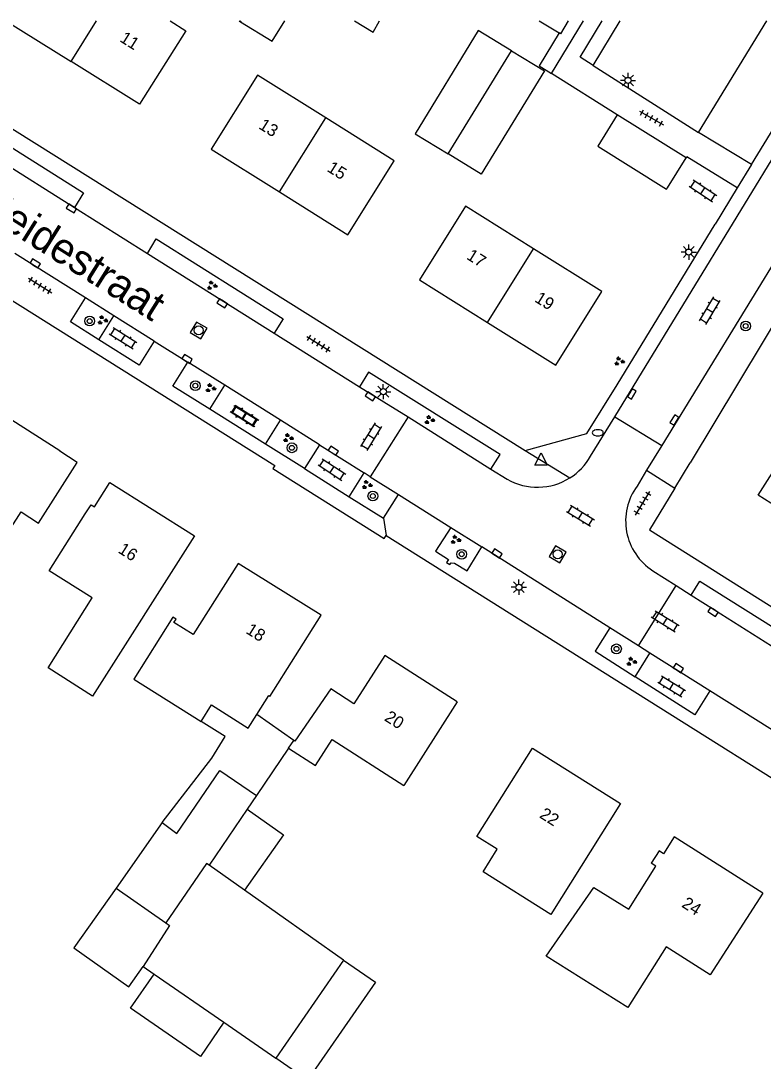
# Model space of a CAD drawing. Extents: x 136000 to 141000, y 400494 to 402006.
# Drawn here: x 137851 to 137911.7, y 401914.9 to 402000 of the extents above; entities that cross this region are included whole.
import ezdxf

# ---------------------------------------------------------------- set-up
doc = ezdxf.new("R2010")
doc.units = 0
for name, color, linetype in [('gg-afsc-erfafscheiding', 7, 'Continuous'), ('gg-anno-huisnummerreeks BGT', 7, 'Continuous'), ('gg-anno-openbare ruimte label', 7, 'Continuous'), ('gg-bbg-bijgebouw', 7, 'Continuous'), ('gg-bbg-gedigitaliseerde bebouwing', 7, 'Continuous'), ('gg-bbg-gedigitaliseerde bijgebouw', 7, 'Continuous'), ('gg-bbg-hoofdgebouw', 7, 'Continuous'), ('gg-bbg-luifel en loopbrug', 7, 'Continuous'), ('gg-bbg-tussenscheiding', 7, 'Continuous'), ('gg-knt-verharding', 7, 'Continuous'), ('gg-knt-verharding nz', 7, 'Continuous'), ('gt-grn-groengrens', 7, 'Continuous'), ('gt-grn-weggrens', 7, 'Continuous'), ('gt-symb-boom', 7, 'Continuous'), ('gt-symb-brandkraan', 7, 'Continuous'), ('gt-symb-groenvak', 7, 'Continuous'), ('gt-symb-klinker verharding', 7, 'Continuous'), ('gt-symb-kolk', 7, 'Continuous'), ('gt-symb-lichtmast', 7, 'Continuous'), ('gt-symb-rioolschacht', 7, 'Continuous'), ('gt-symb-tegel verharding', 7, 'Continuous'), ('gt-symb-waterafsluiter', 7, 'Continuous')]:
    doc.layers.add(name, color=color, linetype=linetype)

# ---------------------------------------------------------------- blocks, each defined once
blk = doc.blocks.new('gt0-KOLK')
at = {"layer": 'gt-symb-kolk'}
blk.add_lwpolyline([(0, 0), (0.375, 0), (0.375, 0.4), (-0.375, 0.4), (-0.375, 0), (0, 0)], dxfattribs=at)
blk = doc.blocks.new('gt0-BOOM')
at = {"layer": 'gt-symb-boom'}
for radius in [0.4, 0.2]:
    blk.add_circle((0, 0), radius, dxfattribs=at)
blk = doc.blocks.new('gt0-KL1')
at = {"layer": 'gt-symb-klinker verharding'}
for p, q in [((-1.15, 0.3), (1.15, 0.3)), ((-1, -0.3), (-1, 0.3)), ((-0.5, 0.3), (-0.5, 0.45)), ((0, -0.3), (0, 0.3)), ((0.5, 0.3), (0.5, 0.45)), ((1, -0.3), (1, 0.3)), ((-1.15, -0.3), (1.15, -0.3)), ((-0.5, -0.45), (-0.5, -0.3)), ((0.5, -0.45), (0.5, -0.3))]:
    blk.add_line(p, q, dxfattribs=at)
blk = doc.blocks.new('gt0-LMAST')
at = {"layer": 'gt-symb-lichtmast'}
for p, q in [((-0.182, 0.173), (-0.447, 0.438)), ((-0.005, 0.246), (-0.005, 0.621)), ((0.172, 0.173), (0.437, 0.438)), ((-0.255, -0.004), (-0.63, -0.004)), ((-0.182, -0.181), (-0.447, -0.446)), ((-0.005, -0.254), (-0.005, -0.629)), ((0.437, -0.446), (0.172, -0.181)), ((0.245, -0.004), (0.62, -0.004))]:
    blk.add_line(p, q, dxfattribs=at)
blk.add_circle((-0.005, -0.004), 0.25, dxfattribs=at)
blk = doc.blocks.new('gt0-GRVAK')
at = {"layer": 'gt-symb-groenvak'}
for p, q in [((-0.11, 0.189), (-0.228, 0.24)), ((-0.182, 0.153), (0.088, 0.153)), ((-0.091, 0.211), (-0.156, 0.322)), ((-0.047, 0.214), (-0.047, 0.393)), ((-0.004, 0.211), (0.061, 0.322)), ((0.015, 0.189), (0.133, 0.24)), ((0.262, -0.052), (0.197, 0.059)), ((0.305, -0.049), (0.305, 0.13)), ((0.349, -0.052), (0.414, 0.059)), ((-0.245, -0.228), (-0.363, -0.177)), ((-0.318, -0.264), (-0.047, -0.264)), ((-0.226, -0.206), (-0.291, -0.095)), ((-0.183, -0.203), (-0.183, -0.024)), ((-0.139, -0.206), (-0.074, -0.095)), ((-0.12, -0.228), (-0.002, -0.177)), ((0.243, -0.074), (0.125, -0.023)), ((0.17, -0.11), (0.441, -0.11)), ((0.368, -0.074), (0.486, -0.023))]:
    blk.add_line(p, q, dxfattribs=at)
blk = doc.blocks.new('gt0-BR')
at = {"layer": 'gt-symb-brandkraan'}
for centre, radius, start, end in [((-0.244, 0), 0.206, 107.56694, 252.43307), ((0.599, -2.664), 3, 106.89205, 107.56694), ((0, -0.691), 0.938, 73.10799, 106.89205), ((-0.599, -2.664), 3, 72.43309, 73.10799), ((0.244, 0), 0.206, 287.56695, 72.43309), ((0.599, 2.664), 3, 252.43307, 253.10797), ((0, 0.691), 0.938, 253.10797, 286.89206), ((-0.599, 2.664), 3, 286.89206, 287.56695)]:
    blk.add_arc(centre, radius, start, end, dxfattribs=at)
blk = doc.blocks.new('gt0-TEG1')
at = {"layer": 'gt-symb-tegel verharding'}
for p, q in [((-1.125, 0), (1.125, 0)), ((-0.9, -0.25), (-0.9, 0.25)), ((-0.45, -0.25), (-0.45, 0.25)), ((0, -0.25), (0, 0.25)), ((0.45, -0.25), (0.45, 0.25)), ((0.9, -0.25), (0.9, 0.25))]:
    blk.add_line(p, q, dxfattribs=at)
blk = doc.blocks.new('gt0-WAFSL')
at = {"layer": 'gt-symb-waterafsluiter'}
for p, q in [((-0.5, -0.333), (0, 0.667)), ((0, 0.667), (0.5, -0.333)), ((0.5, -0.333), (-0.5, -0.333))]:
    blk.add_line(p, q, dxfattribs=at)
blk = doc.blocks.new('gt0-RS')
at = {"layer": 'gt-symb-rioolschacht'}
blk.add_lwpolyline([(-0.5, -0.5), (0.5, -0.5), (0.5, 0.5), (-0.5, 0.5)], close=True, dxfattribs=at)
blk.add_circle((0, 0), 0.375, dxfattribs=at)

msp = doc.modelspace()

# ---------------------------------------------------------------- linework, layer by layer
at = {"layer": 'gg-afsc-erfafscheiding'}
msp.add_line((137899.8, 401992.32), (137894.406, 401995.692), dxfattribs=at)
msp.add_lwpolyline([(137895.037, 401999.01), (137893.405, 401996.317), (137894.406, 401995.692)], dxfattribs=at)
at = {"layer": 'gg-bbg-bijgebouw'}
for p, q in [((137868.861, 402000), (137868.976, 401999.929)), ((137868.976, 401999.929), (137871.579, 401998.328)), ((137905.43, 401988.8), (137899.8, 401992.32)), ((137903.901, 401986.354), (137905.43, 401988.8))]:
    msp.add_line(p, q, dxfattribs=at)
msp.add_lwpolyline([(137899.8, 401992.32), (137898.2, 401989.76), (137903.83, 401986.24), (137903.901, 401986.354)], dxfattribs=at)
at = {"layer": 'gg-bbg-gedigitaliseerde bebouwing'}
for p, q in [((137893.407, 402000), (137895.037, 401999.01)), ((137875.945, 401992.057), (137870.361, 401995.543)), ((137881.548, 401988.559), (137875.945, 401992.057)), ((137898.53, 401977.86), (137892.956, 401981.344)), ((137872.916, 401940.524), (137873.352, 401941.15))]:
    msp.add_line(p, q, dxfattribs=at)
for points in [[(137892.956, 401981.344), (137887.373, 401984.834), (137883.61, 401978.81)], [(137865.21, 401957.89), (137856.862, 401944.791), (137853.232, 401947.088), (137856.848, 401952.807), (137853.337, 401955.027), (137856.28, 401959.68)], [(137863.444, 401951.239), (137860.254, 401946.157), (137865.76, 401942.702)], [(137865.76, 401942.702), (137866.611, 401944.057), (137869.613, 401942.173), (137870.304, 401943.274)], [(137872.916, 401940.524), (137875.111, 401939.116), (137876.468, 401941.231), (137882.346, 401937.461)], [(137900.059, 401935.998), (137894.354, 401926.936), (137888.819, 401930.42), (137889.975, 401932.257), (137888.321, 401933.298)]]:
    msp.add_lwpolyline(points, dxfattribs=at)
at = {"layer": 'gg-bbg-gedigitaliseerde bijgebouw'}
for p, q in [((137871.579, 401998.328), (137872.603, 402000)), ((137870.293, 401936.658), (137869.525, 401935.527)), ((137869.525, 401935.527), (137866.42, 401930.951)), ((137862.582, 401934.455), (137858.807, 401929.09)), ((137869.305, 401928.913), (137866.42, 401930.951)), ((137858.807, 401929.09), (137862.864, 401926.235)), ((137877.396, 401923.2), (137869.305, 401928.913)), ((137861.011, 401922.67), (137861.907, 401922.053)), ((137867.625, 401918.112), (137871.867, 401915.189))]:
    msp.add_line(p, q, dxfattribs=at)
for points in [[(137878.305, 402000), (137879.822, 401999.071), (137880.335, 402000)], [(137891.132, 401997.552), (137888.429, 401999.206), (137883.262, 401990.765), (137885.964, 401989.111)], [(137891.132, 401997.552), (137893.834, 401995.898), (137888.667, 401987.456), (137885.964, 401989.111)], [(137862.582, 401934.455), (137863.769, 401933.538), (137867.276, 401938.706), (137870.293, 401936.658)], [(137862.864, 401926.235), (137863.165, 401926.023), (137861.011, 401922.67)], [(137877.396, 401923.2), (137880.009, 401921.396), (137874.469, 401913.37), (137871.867, 401915.189)], [(137867.625, 401918.112), (137865.701, 401915.32), (137859.983, 401919.261), (137861.907, 401922.053)]]:
    msp.add_lwpolyline(points, dxfattribs=at)
at = {"layer": 'gg-bbg-hoofdgebouw'}
for p, q in [((137849.786, 402000), (137855.12, 401996.67)), ((137895.17, 401998.93), (137895.819, 402000)), ((137895.17, 401998.93), (137895.037, 401999.01)), ((137860.71, 401993.18), (137855.12, 401996.67)), ((137870.361, 401995.543), (137866.565, 401989.503)), ((137866.565, 401989.503), (137872.165, 401986.005)), ((137877.755, 401982.513), (137881.548, 401988.559)), ((137872.165, 401986.005), (137877.755, 401982.513)), ((137883.61, 401978.81), (137889.185, 401975.32)), ((137875.564, 401951.4), (137868.79, 401955.62)), ((137886.71, 401944.31), (137882.346, 401937.461))]:
    msp.add_line(p, q, dxfattribs=at)
for points in [[(137863.219, 402000), (137864.516, 401999.188), (137860.71, 401993.18)], [(137889.185, 401975.32), (137894.76, 401971.83), (137898.53, 401977.86)], [(137849.406, 401957.28), (137851.029, 401959.839), (137852.459, 401958.932), (137855.606, 401963.893), (137854.189, 401964.812), (137854.202, 401964.845), (137846.629, 401969.674)], [(137916.516, 401957.947), (137911.31, 401961.21), (137915.43, 401967.67)], [(137856.28, 401959.68), (137856.76, 401960.42), (137857.03, 401960.25), (137858.3, 401962.26), (137865.21, 401957.89)], [(137868.79, 401955.62), (137865.116, 401949.809), (137863.537, 401950.8), (137863.711, 401951.077), (137863.444, 401951.239)], [(137870.304, 401943.274), (137871.291, 401944.828), (137871.39, 401944.765), (137875.564, 401951.4)], [(137886.71, 401944.31), (137880.79, 401948.11), (137878.26, 401944.161), (137876.377, 401945.37)], [(137876.377, 401945.37), (137873.409, 401941.11), (137873.352, 401941.15)], [(137888.321, 401933.298), (137892.869, 401940.522), (137900.059, 401935.998)], [(137911.71, 401928.66), (137904.45, 401933.27), (137903.59, 401931.9), (137903.23, 401932.13), (137902.58, 401931.13)], [(137900.733, 401927.361), (137902.962, 401930.888), (137902.58, 401931.13)], [(137911.71, 401928.66), (137907.391, 401922.005), (137903.79, 401924.277), (137900.665, 401919.324), (137893.989, 401923.527), (137897.89, 401929.141), (137900.733, 401927.361)]]:
    msp.add_lwpolyline(points, dxfattribs=at)
at = {"layer": 'gg-bbg-luifel en loopbrug'}
for p, q in [((137873.352, 401941.15), (137870.304, 401943.274)), ((137872.916, 401940.524), (137870.293, 401936.658))]:
    msp.add_line(p, q, dxfattribs=at)
for points in [[(137862.582, 401934.455), (137866.635, 401939.706), (137867.711, 401941.477), (137865.76, 401942.702)], [(137869.525, 401935.527), (137872.495, 401933.43), (137869.305, 401928.913)], [(137858.807, 401929.09), (137855.346, 401924.189), (137859.842, 401921.014), (137861.011, 401922.67)]]:
    msp.add_lwpolyline(points, dxfattribs=at)
at = {"layer": 'gg-bbg-tussenscheiding'}
for p, q in [((137855.12, 401996.67), (137857.199, 402000)), ((137868.976, 401999.929), (137869.019, 402000)), ((137885.964, 401989.111), (137891.132, 401997.552)), ((137872.165, 401986.005), (137875.945, 401992.057)), ((137889.185, 401975.32), (137892.956, 401981.344)), ((137877.396, 401923.2), (137871.867, 401915.189)), ((137861.907, 401922.053), (137867.625, 401918.112))]:
    msp.add_line(p, q, dxfattribs=at)
msp.add_lwpolyline([(137866.42, 401930.951), (137866.209, 401931.096), (137862.864, 401926.235)], dxfattribs=at)
at = {"layer": 'gg-knt-verharding'}
for p, q in [((137894.406, 401995.692), (137897.024, 402000)), ((137901.484, 401970.688), (137919.351, 402000)), ((137906.455, 401990.875), (137912.025, 402000)), ((137910.779, 401988.241), (137917.944, 402000)), ((137897.825, 401996.359), (137906.455, 401990.875)), ((137844.054, 401995.086), (137892.258, 401964.865)), ((137842.866, 401992.651), (137855.402, 401984.736)), ((137910.779, 401988.241), (137906.455, 401990.875)), ((137909.615, 401986.339), (137907.8, 401983.371)), ((137915.774, 401985.411), (137903.433, 401965.271)), ((137855.402, 401984.736), (137861.368, 401980.982)), ((137899.78, 401970.226), (137907.8, 401983.371)), ((137856.305, 401977.339), (137850.518, 401980.981)), ((137861.368, 401980.982), (137871.732, 401974.466)), ((137858.621, 401975.882), (137856.305, 401977.339)), ((137857.388, 401973.922), (137858.621, 401975.882)), ((137861.917, 401973.808), (137864.665, 401972.085)), ((137871.732, 401974.466), (137878.715, 401970.082)), ((137867.707, 401970.205), (137864.665, 401972.085)), ((137899.598, 401967.618), (137901.484, 401970.688)), ((137866.466, 401968.239), (137867.707, 401970.205)), ((137878.715, 401970.082), (137882.698, 401967.608)), ((137871.031, 401965.378), (137866.466, 401968.239)), ((137871.031, 401965.378), (137872.256, 401967.333)), ((137875.441, 401965.33), (137872.256, 401967.333)), ((137882.698, 401967.608), (137879.595, 401962.715)), ((137882.698, 401967.608), (137889.463, 401963.353)), ((137897.606, 401964.39), (137899.598, 401967.618)), ((137899.598, 401967.618), (137903.433, 401965.271)), ((137874.206, 401963.389), (137871.031, 401965.378)), ((137875.441, 401965.33), (137874.206, 401963.389)), ((137903.433, 401965.271), (137902.2, 401963.246)), ((137874.206, 401963.389), (137877.874, 401961.08)), ((137877.874, 401961.08), (137879.1, 401963.027)), ((137879.595, 401962.715), (137879.1, 401963.027)), ((137879.595, 401962.715), (137881.896, 401961.269)), ((137889.463, 401963.353), (137890.782, 401962.523)), ((137902.2, 401963.246), (137901.418, 401961.962)), ((137902.2, 401963.246), (137904.519, 401961.789)), ((137877.874, 401961.08), (137880.676, 401959.327)), ((137880.676, 401959.327), (137881.896, 401961.269)), ((137881.896, 401961.269), (137886.174, 401958.582)), ((137886.174, 401958.582), (137888.73, 401956.977)), ((137899.179, 401950.379), (137888.73, 401956.977)), ((137902.706, 401955.038), (137904.609, 401953.826)), ((137901.546, 401948.884), (137904.609, 401953.826)), ((137904.609, 401953.826), (137905.836, 401953.043)), ((137901.546, 401948.884), (137899.179, 401950.379)), ((137901.251, 401946.367), (137902.471, 401948.3)), ((137902.471, 401948.3), (137901.546, 401948.884)), ((137926.566, 401933.125), (137907.371, 401945.21))]:
    msp.add_line(p, q, dxfattribs=at)
for points in [[(137813.92, 402000), (137838.914, 401984.281), (137838.994, 401984.408), (137848.877, 401978.191), (137848.806, 401978.064), (137871.792, 401963.647), (137871.632, 401963.392), (137880.727, 401957.67), (137880.886, 401957.924)], [(137897.825, 401996.359), (137896.77, 401997.03), (137898.572, 402000)], [(137843.596, 401993.827), (137856.132, 401985.926), (137855.402, 401984.736)], [(137909.615, 401986.339), (137905.479, 401988.879), (137905.43, 401988.8)], [(137861.368, 401980.982), (137862.089, 401982.173), (137872.472, 401975.624), (137871.732, 401974.466)], [(137857.388, 401973.922), (137855.069, 401975.374), (137856.305, 401977.339)], [(137861.917, 401973.808), (137860.679, 401971.853), (137857.388, 401973.922)], [(137866.466, 401968.239), (137863.454, 401970.128), (137864.665, 401972.085)], [(137889.463, 401963.353), (137890.219, 401964.538), (137879.459, 401971.28), (137878.715, 401970.082)], [(137892.258, 401964.865), (137897.295, 401966.261), (137899.78, 401970.226)], [(137904.519, 401961.789), (137902.438, 401958.373), (137944.18, 401932.098)], [(137886.174, 401958.582), (137884.934, 401956.635), (137886.003, 401955.954), (137885.841, 401955.701), (137886.094, 401955.539), (137886.217, 401955.679), (137886.479, 401955.653), (137887.525, 401955.017), (137888.73, 401956.977)], [(137880.886, 401957.924), (137937.788, 401922.146), (137999.278, 401883.51)], [(137905.836, 401953.043), (137906.549, 401954.186), (137919.88, 401945.802), (137919.147, 401944.655)], [(137905.836, 401953.043), (137907.739, 401951.831), (137919.147, 401944.655)], [(137899.179, 401950.379), (137897.98, 401948.458), (137901.251, 401946.367)], [(137907.371, 401945.21), (137906.151, 401943.263), (137901.251, 401946.367)]]:
    msp.add_lwpolyline(points, dxfattribs=at)
for centre, radius, start, end in [((137893.276, 401966.847), 4.978, 302.10276, 330.42556), ((137893.263, 401966.856), 4.993, 240.20425, 302.18088), ((137905.316, 401959.105), 4.833, 143.76686, 237.30853)]:
    msp.add_arc(centre, radius, start, end, dxfattribs=at)
at = {"layer": 'gg-knt-verharding nz'}
for p, q in [((137861.917, 401973.808), (137858.621, 401975.882)), ((137872.256, 401967.333), (137867.707, 401970.205)), ((137875.441, 401965.33), (137879.1, 401963.027)), ((137907.371, 401945.21), (137902.471, 401948.3))]:
    msp.add_line(p, q, dxfattribs=at)
at = {"layer": 'gt-grn-groengrens'}
for p, q in [((137897.825, 401996.359), (137900.034, 402000)), ((137917.937, 401984.13), (137905.762, 401963.871)), ((137904.519, 401961.789), (137905.762, 401963.871))]:
    msp.add_line(p, q, dxfattribs=at)
at = {"layer": 'gt-grn-weggrens'}
for p, q in [((137910.779, 401988.241), (137909.615, 401986.339)), ((137892.258, 401964.865), (137895.922, 401962.63)), ((137880.676, 401959.327), (137880.886, 401957.924))]:
    msp.add_line(p, q, dxfattribs=at)

# ---------------------------------------------------------------- block references
at = {"layer": 'gt-symb-boom'}
for p in [(137856.642, 401975.447), (137910.297, 401975.043), (137865.286, 401970.163), (137873.182, 401965.087), (137879.804, 401961.14), (137887.072, 401956.384), (137899.73, 401948.645)]:
    msp.add_blockref('gt0-BOOM', p, dxfattribs=at)
at = {"layer": 'gt-symb-brandkraan'}
msp.add_blockref('gt0-BR', (137898.206, 401966.315), dxfattribs=at)
at = {"layer": 'gt-symb-groenvak'}
for p in [(137866.629, 401978.355), (137857.678, 401975.522), (137899.953, 401972.161), (137866.516, 401969.97), (137884.419, 401967.364), (137872.861, 401965.891), (137879.313, 401962.059), (137886.562, 401957.572), (137900.946, 401947.603)]:
    msp.add_blockref('gt0-GRVAK', p, dxfattribs=at)
at = {"layer": 'gt-symb-klinker verharding'}
for p, rotation in [((137906.805, 401986.096), -33.705956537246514), ((137907.366, 401976.296), 58.99693247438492), ((137859.377, 401974.049), -32.13289585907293), ((137869.261, 401967.696), -31.720060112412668), ((137869.349, 401967.704), -32.132895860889), ((137879.66, 401966.004), -121.5436734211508), ((137876.465, 401963.307), -33.45160145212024), ((137896.789, 401959.541), -31.59249156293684), ((137903.717, 401950.907), -31.59249156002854), ((137904.25, 401945.578), -31.59249156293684)]:
    msp.add_blockref('gt0-KL1', p, dxfattribs=dict(at, rotation=rotation))
at = {"layer": 'gt-symb-kolk'}
for p, rotation in [((137855.256, 401984.828), 147.73800129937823), ((137852.078, 401979.999), -32.17903995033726), ((137867.585, 401977.071), 147.82096004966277), ((137864.504, 401972.184), -31.71112261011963), ((137879.7, 401969.463), 147.87229976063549), ((137900.817, 401969.593), -121.33720572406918), ((137904.642, 401967.257), 58.48628372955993), ((137876.467, 401964.685), -32.14995256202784), ((137889.848, 401956.274), -32.138825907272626), ((137907.739, 401951.831), 147.49167499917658), ((137904.69, 401946.9), -32.23291253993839)]:
    msp.add_blockref('gt0-KOLK', p, dxfattribs=dict(at, rotation=rotation))
at = {"layer": 'gt-symb-lichtmast'}
for p in [(137900.682, 401995.127), (137905.654, 401981.095), (137880.665, 401969.68), (137891.756, 401953.693)]:
    msp.add_blockref('gt0-LMAST', p, dxfattribs=at)
at = {"layer": 'gt-symb-rioolschacht'}
for p, rotation in [((137865.557, 401974.687), -30.530597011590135), ((137894.92, 401956.377), 149.0570013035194)]:
    msp.add_blockref('gt0-RS', p, dxfattribs=dict(at, rotation=rotation))
at = {"layer": 'gt-symb-tegel verharding'}
for p, rotation in [((137902.593, 401992.057), -29.666715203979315), ((137852.579, 401978.355), -32.132895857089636), ((137875.354, 401973.596), -32.13289585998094), ((137901.867, 401960.547), 58.40750843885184)]:
    msp.add_blockref('gt0-TEG1', p, dxfattribs=dict(at, rotation=rotation))
at = {"layer": 'gt-symb-waterafsluiter'}
msp.add_blockref('gt0-WAFSL', (137893.56, 401964.003), dxfattribs=at)

# ---------------------------------------------------------------- texts
at = {"layer": 'gg-anno-huisnummerreeks BGT'}
for s, rotation, p in [('11', 328, (137859.03, 401998.355)), ('13', 328, (137870.394, 401991.238)), ('15', 328, (137875.989, 401987.743)), ('17', 327.9, (137887.394, 401980.572)), ('19', 327.9, (137892.971, 401977.08)), ('16', 327.7, (137858.893, 401956.56)), ('18', 328.1, (137869.346, 401949.972)), ('20', 327.3, (137880.68, 401942.834)), ('22', 327.8, (137893.363, 401934.895)), ('24', 327.6, (137904.996, 401927.592))]:
    msp.add_text(s, height=1, rotation=rotation, dxfattribs=at).set_placement(p)
at = {"layer": 'gg-anno-openbare ruimte label'}
msp.add_text('Heidestraat', height=2.5, rotation=327.9, dxfattribs=at).set_placement((137847.283, 401984.471))

doc.saveas('drawing.dxf')
